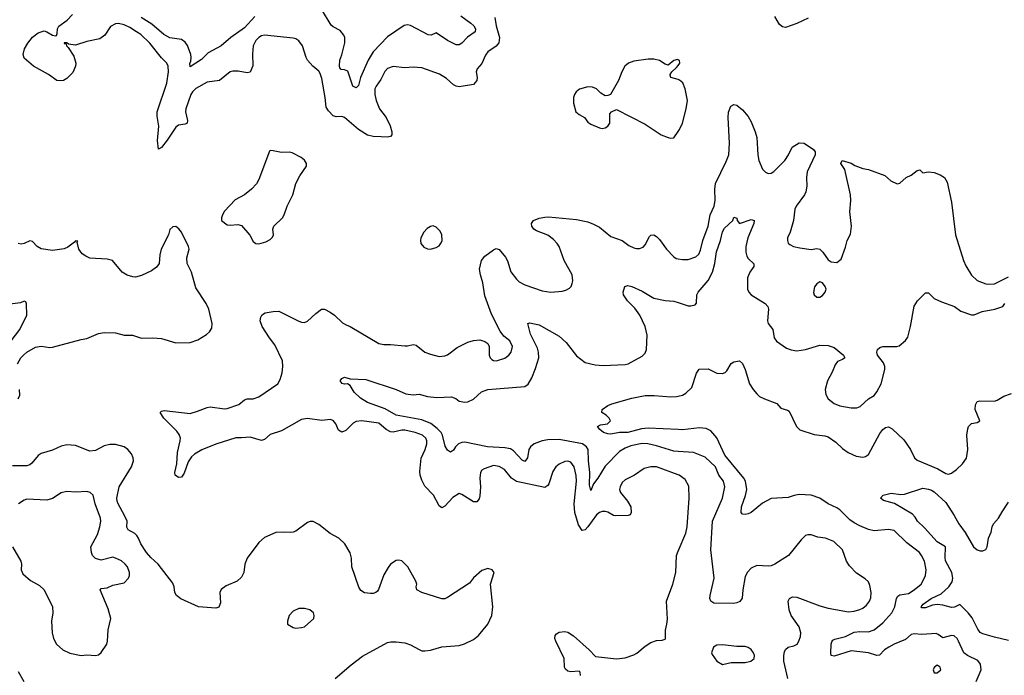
# Model space of a CAD drawing. Header units: inches. Extents: x 1384664 to 1536621, y 460766 to 646467.
# Tile 325 of 488: x 1515400 to 1522280, y 521492 to 526074. Entities that reach past the tile are written whole.
import ezdxf

# ---------------------------------------------------------------- set-up
doc = ezdxf.new("R2010")
doc.units = ezdxf.units.IN
doc.header["$MEASUREMENT"] = 0
doc.layers.add('B5512', color=7, linetype='Continuous')
doc.layers.add('B5522', color=7, linetype='Continuous')

msp = doc.modelspace()

# ---------------------------------------------------------------- linework, layer by layer
at = {"layer": 'B5512', "color": 5}
for points, elevation in [([(1518719.5, 526090), (1518729.1, 526030.9), (1518752.4, 525950), (1518747.6, 525912.4), (1518730.1, 525889.9), (1518670.9, 525849.1), (1518655.2, 525824.8), (1518630, 525767), (1518595.8, 525730), (1518589, 525710), (1518595.3, 525670), (1518592.9, 525650), (1518570, 525620.7), (1518470, 525603.6), (1518450, 525609.6), (1518430, 525618), (1518382, 525662), (1518332.7, 525692.7), (1518210, 525738.5), (1518150, 525742), (1518090, 525736.4), (1518010, 525747.2), (1517970, 525732.2), (1517950, 525711.3), (1517923.1, 525656.9), (1517890, 525609.6), (1517882.3, 525590), (1517882.3, 525550), (1517891.5, 525510), (1517914.1, 525450), (1517960.5, 525390), (1517987.9, 525332.1), (1518000.2, 525290), (1518000.3, 525270), (1517990, 525258.7), (1517966.3, 525253.7), (1517925.3, 525254.7), (1517870, 525257.9), (1517830, 525266.6), (1517766.1, 525306.1), (1517670, 525391.1), (1517650, 525396.3), (1517610, 525395.4), (1517590, 525402.6), (1517556.4, 525436.4), (1517542.1, 525462.1), (1517534.8, 525530), (1517510, 525662.7), (1517498.8, 525698.8), (1517490, 525713.3), (1517447.9, 525747.9), (1517411.6, 525790), (1517400.5, 525810), (1517375.8, 525890), (1517350, 525927), (1517330, 525939.6), (1517310, 525944.7), (1517110, 525964.7), (1517090, 525960.5), (1517070, 525949.6), (1517050, 525927.6), (1517031.3, 525890), (1517025.7, 525834.3), (1517029.3, 525750.7), (1517010, 525708), (1516990, 525701.7), (1516925.7, 525714.3), (1516890, 525715.1), (1516870.3, 525709.7), (1516796.3, 525650), (1516710, 525638.3), (1516630, 525592.9), (1516606.5, 525570), (1516595.4, 525550), (1516560.7, 525450), (1516559.2, 525430), (1516571.3, 525370), (1516570.3, 525350), (1516556.3, 525343.7), (1516510, 525337.3), (1516490, 525322.5), (1516430, 525230.8), (1516390, 525181.6), (1516370, 525168.7), (1516362.3, 525230), (1516371.5, 525330), (1516360.8, 525400.8), (1516360.7, 525430), (1516428.2, 525630), (1516439.5, 525710), (1516436.8, 525750), (1516428, 525770), (1516390, 525808), (1516310, 525909.7), (1516245.1, 525970), (1516216.8, 525990), (1516170, 526018.6), (1516130, 526036.8), (1516090, 526046.4), (1516070, 526046), (1516033.7, 526026.3), (1515995.4, 525964.6), (1515960.5, 525939.5), (1515870, 525921), (1515790, 525895), (1515741.9, 525901.9), (1515730, 525911.9), (1515710, 525912.8), (1515710, 525908.3), (1515724.7, 525904.7), (1515726, 525890), (1515738.4, 525878.4), (1515778.1, 525818.1), (1515791.7, 525770), (1515789.5, 525750), (1515770, 525704.1), (1515730, 525663.5), (1515706, 525650), (1515686.8, 525646.8), (1515659, 525650), (1515602, 525690), (1515495.3, 525750), (1515430, 525804), (1515424, 525830), (1515433.6, 525870), (1515456.7, 525910), (1515490, 525950.8), (1515530, 525981.4), (1515570, 525996.5), (1515590, 525989.6), (1515630, 525964.7), (1515650, 525960.9), (1515656.3, 525963.7), (1515661.9, 525978.1), (1515664.1, 526010), (1515672.2, 526027.8), (1515730.8, 526070), (1515768.1, 526110)], 680), ([(1518481.9, 526101.9), (1518553.2, 526050), (1518573.8, 526030), (1518585, 526010), (1518582.3, 525990), (1518528.5, 525951.5), (1518490, 525909.7), (1518470, 525897.7), (1518450, 525898.7), (1518388.4, 525928.4), (1518310, 525982.9), (1518274.8, 525965.2), (1518252.8, 525967.2), (1518130, 526033.3), (1518110, 526038.3), (1518086.3, 526033.7), (1517970, 525954.7), (1517870, 525848.2), (1517833.7, 525790), (1517782.2, 525670), (1517766.8, 525613.2), (1517750, 525598.3), (1517726.7, 525610), (1517693.4, 525713.4), (1517670, 525723.5), (1517646.9, 525726.9), (1517637.2, 525737.2), (1517633.3, 525750), (1517636.3, 525790), (1517650.8, 525829.2), (1517671.2, 525911.2), (1517671.5, 525950), (1517665.4, 525965.4), (1517638.9, 525998.9), (1517590, 526022.9), (1517576.2, 526036.2), (1517508.1, 526148.1)], 660), ([(1517043.3, 526096.7), (1516970, 526017.8), (1516874.3, 525950), (1516806.9, 525890), (1516717.4, 525842.6), (1516670, 525794.6), (1516590, 525745.1), (1516587.8, 525767.8), (1516595.5, 525784.5), (1516598.7, 525810), (1516596.1, 525830), (1516572.6, 525892.6), (1516557, 525917), (1516530, 525934.9), (1516450, 525946.6), (1516407.9, 525970), (1516322.3, 526042.3), (1516249.1, 526090)], 660), ([(1520000, 525793.4), (1519995.5, 525795.5), (1519970, 525789.2), (1519930, 525757.2), (1519910, 525762.7), (1519870, 525789.6), (1519830, 525797.2), (1519790, 525797.2), (1519690, 525785.1), (1519654.8, 525770), (1519628, 525750), (1519606, 525710), (1519584.9, 525650), (1519528.1, 525551.9), (1519510, 525543.7), (1519490, 525542.7), (1519460.1, 525560.1), (1519429, 525590), (1519402.4, 525602.4), (1519370, 525605.6), (1519312.1, 525587.9), (1519287.7, 525570), (1519276.3, 525550), (1519270.6, 525530), (1519270.5, 525490), (1519286, 525430), (1519310, 525410.5), (1519347.3, 525390), (1519370, 525358.8), (1519390, 525343.8), (1519450, 525318), (1519470, 525313.4), (1519490, 525319.1), (1519509, 525330), (1519522.7, 525350), (1519524.1, 525415.9), (1519535.3, 525430), (1519570, 525446), (1519770, 525343), (1519882.8, 525270), (1519932, 525250), (1519950, 525245.5), (1519970, 525247.3), (1520000, 525291.9)], 720), ([(1520000, 525655.2), (1519949, 525670), (1519945.2, 525685.2), (1519944, 525690), (1519957.2, 525710), (1519990, 525739.1), (1520000, 525753)], 720), ([(1520000, 522892.6), (1519850, 522948.2), (1519810, 522949.8), (1519763, 522937), (1519694.9, 522890), (1519630, 522858.9), (1519610, 522839.5), (1519594.6, 522810), (1519592, 522790), (1519598.7, 522770), (1519646.3, 522710), (1519670.3, 522670), (1519673, 522630), (1519665.2, 522614.8), (1519652, 522608), (1519566.1, 522606.1), (1519550, 522608.1), (1519510, 522631.5), (1519490, 522637.3), (1519470, 522636.5), (1519450, 522628.9), (1519430, 522613.6), (1519370, 522530.8), (1519350, 522509.8), (1519330, 522505.1), (1519304.5, 522544.5), (1519278.7, 522630), (1519275.1, 522690), (1519290.4, 522850), (1519289.2, 522889.2), (1519275, 522950), (1519250, 522982.6), (1519230, 522988.4), (1519210, 522985.7), (1519170, 522968.3), (1519146.7, 522950), (1519124.5, 522915.5), (1519096.5, 522830), (1519090, 522818.9), (1519070, 522805.3), (1518870, 522846.9), (1518835.3, 522870), (1518787.8, 522930), (1518750, 522950.8), (1518710, 522958.8), (1518644.3, 522935.7), (1518630, 522924.7), (1518620.7, 522910), (1518614.8, 522870), (1518618.9, 522810), (1518614.6, 522745.4), (1518610, 522726.6), (1518594.3, 522705.7), (1518570, 522705.3), (1518490, 522755.9), (1518470, 522762.4), (1518426.3, 522733.7), (1518370, 522674.7), (1518350, 522663.6), (1518330, 522677), (1518291.8, 522751.8), (1518230, 522815.1), (1518210, 522855.6), (1518199.1, 522890), (1518196, 522916), (1518204.7, 523010), (1518232.7, 523070), (1518244.1, 523110), (1518244.2, 523130), (1518236.8, 523150), (1518214.7, 523170), (1518162.9, 523190), (1518090, 523205.5), (1518070, 523205.6), (1518010, 523191.4), (1517990, 523193.7), (1517959.7, 523210), (1517910, 523254.2), (1517789.3, 523270.7), (1517750, 523266.3), (1517730, 523253.3), (1517678, 523202), (1517650, 523191.3), (1517626.4, 523206.4), (1517608.4, 523250), (1517590, 523272.8), (1517570, 523279.7), (1517510, 523272.8), (1517410, 523287.2), (1517370, 523279.8), (1517230, 523200.4), (1517150, 523174.2), (1517110, 523140.5), (1517090, 523132.1), (1517010, 523155.8), (1516950, 523150.8), (1516910, 523152.7), (1516770, 523107.9), (1516672.9, 523067.1), (1516622.2, 523037.8), (1516600.6, 523019.4), (1516575.9, 522984.1), (1516550, 522906), (1516530, 522876), (1516510, 522874.5), (1516486.6, 522890), (1516483, 522910), (1516498, 522970), (1516503.2, 523050), (1516521.6, 523130), (1516522.4, 523150), (1516514.3, 523174.3), (1516498.2, 523198.2), (1516406, 523290), (1516381.2, 523330), (1516390, 523338.8), (1516410, 523342), (1516590, 523322.9), (1516642.7, 523337.3), (1516710, 523364.7), (1516730, 523367.9), (1516830, 523354.7), (1516850, 523356.9), (1516930, 523383.8), (1516970, 523417.8), (1516990, 523425.5), (1517030, 523424.5), (1517070, 523439.2), (1517202.6, 523530), (1517220.7, 523559.3), (1517234.2, 523605.8), (1517239.2, 523650), (1517235.7, 523690), (1517182.8, 523802.8), (1517146.4, 523850), (1517094.8, 523930), (1517081.1, 523970), (1517084.6, 523995.4), (1517091.3, 524008.7), (1517102.3, 524017.7), (1517115.3, 524024.7), (1517170, 524035.3), (1517210, 524036.4), (1517350, 523967.2), (1517370, 523959.5), (1517390, 523958.7), (1517410, 523966.7), (1517470, 524021.6), (1517509.6, 524050.4), (1517530, 524050.6), (1517570, 524030.6), (1517598.8, 524010), (1517655.8, 523955.8), (1517680.7, 523940.7), (1517710, 523930.3), (1517910, 523811.6), (1517944.1, 523804.1), (1517990, 523804.9), (1518090, 523794.4), (1518110, 523794.4), (1518150, 523803.8), (1518170, 523800.5), (1518231.3, 523751.3), (1518270, 523735.6), (1518330, 523721.1), (1518370, 523723.7), (1518390, 523732), (1518456.3, 523783.7), (1518530, 523820.3), (1518570, 523833.1), (1518615.6, 523835.6), (1518650, 523825.5), (1518670.7, 523810), (1518680.5, 523790), (1518680.5, 523730), (1518687.7, 523710), (1518699.5, 523699.5), (1518710, 523693), (1518730.5, 523690.5), (1518790, 523708.9), (1518817.6, 523730), (1518833.3, 523750), (1518842.4, 523790), (1518825.1, 523830), (1518782.7, 523862.7), (1518757.6, 523897.6), (1518697.1, 524017.1), (1518650, 524143.5), (1518635.3, 524235.3), (1518618.7, 524290), (1518612.5, 524330), (1518627.4, 524390), (1518650, 524422.3), (1518710, 524466.7), (1518730, 524474.4), (1518750, 524467.7), (1518794.4, 524414.4), (1518807.8, 524387.8), (1518832.7, 524312.7), (1518870, 524259.6), (1518890, 524242.8), (1518930, 524222), (1519050, 524179.5), (1519110, 524170.4), (1519190, 524176.4), (1519216.3, 524183.7), (1519241.3, 524198.7), (1519252.3, 524210), (1519260.7, 524230), (1519264.2, 524250), (1519259.7, 524290), (1519203.5, 524390), (1519169, 524489), (1519156, 524510), (1519130, 524538), (1519090, 524568.7), (1519010, 524598.7), (1518992.3, 524610), (1518978, 524630), (1518975.1, 524650), (1518989.4, 524670), (1519030, 524686.7), (1519070, 524694.9), (1519095.1, 524695.1), (1519290, 524677.3), (1519370, 524661.3), (1519410, 524646), (1519450, 524623.2), (1519530, 524558.9), (1519610, 524530.3), (1519655.1, 524495.1), (1519690, 524478.9), (1519710, 524474.9), (1519730, 524475.3), (1519755.6, 524484.4), (1519770, 524500.7), (1519801.4, 524558.6), (1519810, 524568.4), (1519830, 524570.4), (1519850, 524558.7), (1519870, 524538.7), (1519918.9, 524470), (1519970, 524415.8), (1519986.1, 524406.1), (1520000, 524403.5)], 680), ([(1515385.4, 523670), (1515408.2, 523710), (1515427.9, 523732.1), (1515450, 523750.8), (1515510, 523786.3), (1515550, 523791.8), (1515610, 523783.2), (1515630, 523785.5), (1515830, 523839), (1515870, 523844.9), (1515950, 523880.3), (1515990, 523888.8), (1516070, 523885.3), (1516130, 523868.8), (1516188.8, 523868.8), (1516250, 523848.4), (1516330, 523850.3), (1516390, 523846.3), (1516490, 523816.2), (1516590, 523817.8), (1516644.1, 523835.9), (1516705.2, 523874.8), (1516726.3, 523893.7), (1516742.3, 523917.7), (1516745.4, 523950), (1516722.4, 524050), (1516702, 524090), (1516630, 524199.5), (1516599.2, 524310), (1516569.6, 524370), (1516567.6, 524410), (1516583.7, 524470), (1516579.3, 524490), (1516530, 524588.7), (1516512.1, 524612.1), (1516490, 524629), (1516470, 524625.2), (1516450, 524608), (1516440.7, 524570), (1516388, 524470), (1516378, 524430), (1516373.4, 524370), (1516356.7, 524343.3), (1516320.7, 524319.3), (1516250, 524287.3), (1516210, 524275.1), (1516190, 524277), (1516150, 524289.5), (1516116, 524310), (1516049, 524390), (1516010, 524400.5), (1515890, 524407.8), (1515861, 524421), (1515837.4, 524437.4), (1515814, 524470), (1515802, 524518), (1515806, 524526), (1515790, 524528.7), (1515782, 524518), (1515735.3, 524484.7), (1515710, 524473.5), (1515630, 524461.2), (1515550, 524472.7), (1515522, 524490), (1515490, 524524.5), (1515470, 524529.6), (1515430, 524509.6), (1515410, 524504.5), (1515390, 524509.6)], 720), ([(1520000, 523056.5), (1519970, 523058.5), (1519850, 523096.1), (1519789, 523110), (1519750, 523111.9), (1519670, 523095.2), (1519630, 523079.8), (1519590, 523057.3), (1519490, 522953.8), (1519438.6, 522870), (1519408.2, 522830), (1519390, 522782.7), (1519381.4, 522821.4), (1519382.8, 522910), (1519373.4, 522990), (1519370.9, 523070), (1519361.3, 523090), (1519333.3, 523110), (1519170, 523141.1), (1519090, 523137.9), (1519049.8, 523129.8), (1518994.7, 523110), (1518968.7, 523090), (1518957, 523070), (1518948.4, 523011.6), (1518930, 522986.9), (1518910, 522995.8), (1518850, 523060.9), (1518830, 523074.5), (1518790, 523082.2), (1518669.5, 523089.5), (1518510, 523121.3), (1518490, 523119.9), (1518466.3, 523110), (1518444.6, 523090), (1518430, 523066.6), (1518410, 523052.3), (1518390, 523066), (1518372.9, 523092.9), (1518354.6, 523170), (1518343.9, 523190), (1518317.6, 523217.6), (1518272.4, 523252.4), (1518210, 523276.9), (1518030, 523309.3), (1517954.1, 523354.1), (1517830, 523398.3), (1517781.6, 523430), (1517737.2, 523470), (1517710, 523518), (1517690, 523529.6), (1517670, 523527.3), (1517652, 523532), (1517639.5, 523550), (1517650, 523566.8), (1517670, 523574.6), (1517710, 523564), (1517818.8, 523558.8), (1518030, 523490.2), (1518098.5, 523458.5), (1518148.7, 523451.3), (1518190, 523456), (1518250, 523440.8), (1518314.3, 523434.3), (1518418, 523438), (1518446.5, 523426.5), (1518470, 523409.2), (1518510, 523400.2), (1518530, 523403.8), (1518570, 523422.8), (1518626.6, 523473.4), (1518670, 523490.2), (1518928.8, 523511.2), (1518952.8, 523527.2), (1518978.7, 523570), (1519004.4, 523635.6), (1519026.2, 523710), (1519024, 523750), (1519017.3, 523777.3), (1518970, 523876), (1518949.4, 523950), (1518965.1, 523954.9), (1519030, 523940.3), (1519170, 523862.4), (1519218, 523818), (1519290, 523723.8), (1519350, 523678.7), (1519421.5, 523661.5), (1519476.3, 523656.3), (1519630, 523664), (1519650.8, 523669.2), (1519750, 523723), (1519770, 523742.8), (1519779.6, 523770), (1519784, 523870), (1519770.9, 523930), (1519734, 524010), (1519697.5, 524057.5), (1519645.6, 524110), (1519618, 524150), (1519616, 524170), (1519629, 524210), (1519650, 524216.3), (1519676, 524210), (1519750, 524177.4), (1519830, 524127.7), (1519910, 524111.7), (1519970, 524107.2), (1520000, 524097.5)], 660), ([(1515341.1, 523830), (1515401.6, 523910), (1515448.7, 524010), (1515447.3, 524087.3), (1515442, 524102), (1515430, 524106), (1515404.7, 524095.3), (1515330, 524087)], 740), ([(1515390, 523423.7), (1515400.3, 523450), (1515398.4, 523490)], 720), ([(1520000, 523209.2), (1519790, 523218.8), (1519745.6, 523214.4), (1519650, 523189.9), (1519590, 523189.1), (1519530, 523177.8), (1519510, 523179.3), (1519479.3, 523190), (1519452.7, 523210), (1519437.2, 523230), (1519458.3, 523241.7), (1519508, 523250), (1519528, 523270), (1519518, 523290), (1519498, 523310), (1519468, 523330), (1519468.7, 523350), (1519510, 523378.8), (1519538, 523390), (1519678, 523430), (1519770, 523446.7), (1519832.3, 523447.7), (1519950, 523438.6), (1519990, 523440.8), (1520000, 523443.2)], 640), ([(1517605.2, 521470), (1517714.9, 521565.1), (1517794.5, 521625.5), (1517970, 521720.5), (1517994, 521726), (1518030, 521726.4), (1518090, 521718.4), (1518130, 521705.7), (1518190, 521671.8), (1518210, 521664.2), (1518230, 521663.7), (1518270, 521668.7), (1518350, 521692.2), (1518470, 521700.4), (1518507.9, 521712.1), (1518570, 521742), (1518605.2, 521770), (1518670, 521850.8), (1518698.4, 521910), (1518706, 521970), (1518689.4, 522130), (1518714, 522210), (1518702, 522230), (1518670, 522239.3), (1518630, 522225.2), (1518570, 522173.2), (1518543.1, 522136.9), (1518390, 522036.4), (1518370, 522027.6), (1518350, 522026.4), (1518210.8, 522070.8), (1518174.5, 522090), (1518169.6, 522110), (1518173.6, 522130), (1518167.3, 522150), (1518111.8, 522250), (1518070, 522292.3), (1518050, 522297), (1518030, 522294), (1517990.7, 522270), (1517973.3, 522246.7), (1517944.8, 522195.2), (1517907.5, 522092.5), (1517899.3, 522080.7), (1517888.7, 522071.3), (1517870, 522064.5), (1517850, 522062.9), (1517810, 522069.6), (1517784.4, 522084.4), (1517770, 522109.2), (1517719.7, 522250), (1517718.5, 522310), (1517710, 522349.2), (1517672.1, 522412.1), (1517629.3, 522450), (1517570, 522483.6), (1517490, 522546), (1517450, 522566), (1517430, 522567.6), (1517410, 522559.6), (1517330, 522500.5), (1517310, 522493.3), (1517290, 522489.6), (1517250, 522493.6), (1517190, 522489.6), (1517110, 522456.2), (1517070, 522419.5), (1516988.7, 522310), (1516973.7, 522270), (1516966, 522210), (1516950, 522177.2), (1516918.8, 522150), (1516841.8, 522118.2), (1516807.3, 522092.7), (1516798.3, 522070), (1516801.8, 521998.2), (1516792, 521968), (1516770, 521961.6), (1516650, 521970.8), (1516525.8, 522025.8), (1516495.6, 522050), (1516484.5, 522070), (1516479.3, 522110), (1516470, 522135.8), (1516366.4, 522270), (1516315.1, 522315.1), (1516285.3, 522350), (1516246.6, 522410), (1516230.5, 522450.5), (1516217.2, 522470), (1516203.3, 522483.3), (1516158.7, 522510), (1516147.4, 522527.4), (1516149.7, 522570.3), (1516132.8, 522610), (1516088.4, 522690), (1516080.5, 522710), (1516079.2, 522730), (1516094.5, 522810), (1516180.7, 522950), (1516194.8, 522990), (1516193.2, 523013.2), (1516181, 523041), (1516155.8, 523070), (1516130, 523088.5), (1516070, 523104.2), (1516030, 523106.3), (1515990, 523096.5), (1515930, 523062.8), (1515890, 523058), (1515790, 523098), (1515730, 523102.2), (1515690, 523092.8), (1515630, 523066.6), (1515550, 523043.1), (1515530, 523028), (1515485, 522975), (1515470, 522963.5), (1515450, 522956.4), (1515350, 522956.8)], 720), ([(1515350, 522390.6), (1515407.7, 522290), (1515412.7, 522270), (1515410.4, 522230), (1515421.4, 522201.4), (1515474.2, 522154.2), (1515538.8, 522118.8), (1515570.4, 522090.4), (1515628.2, 521970), (1515632.2, 521930), (1515621.3, 521870), (1515626.4, 521790), (1515637.1, 521750), (1515658, 521710), (1515700.7, 521670), (1515750, 521646.4), (1515830, 521630.7), (1515870, 521634.8), (1515930, 521631), (1515950, 521636), (1515969.3, 521650.7), (1516009, 521710), (1516014, 521730), (1516017.2, 521810), (1516036, 521890), (1516018, 521958), (1515962, 522090), (1515970, 522098), (1516010, 522102.8), (1516050, 522122.8), (1516130, 522138.8), (1516159.3, 522170), (1516166.6, 522190), (1516167.3, 522210), (1516152.8, 522250), (1516137.6, 522270), (1516110, 522291.8), (1516070, 522312), (1516050, 522318), (1515970, 522298), (1515930, 522309.3), (1515909.3, 522330), (1515900.9, 522350), (1515898, 522390), (1515942.6, 522477.4), (1515959.7, 522530), (1515966, 522570), (1515963.5, 522590), (1515926.9, 522690), (1515913.6, 522750), (1515893.2, 522770), (1515870, 522775.8), (1515792.7, 522772.7), (1515730, 522776.9), (1515690, 522766.3), (1515630, 522728), (1515590, 522715.1), (1515450, 522723.5), (1515430, 522716.3), (1515390.5, 522690)], 740), ([(1519317.6, 521490), (1519315, 521515), (1519310, 521520.5), (1519250, 521517.3), (1519230, 521522.4), (1519214.1, 521534.1), (1519207.3, 521550), (1519204.9, 521610), (1519145.1, 521730), (1519139.7, 521750), (1519142.4, 521770), (1519150, 521782), (1519170, 521794), (1519210, 521797.6), (1519230, 521793.7), (1519270, 521768.8), (1519379.6, 521670), (1519423.4, 521623.4), (1519570, 521607), (1519630, 521613.5), (1519690, 521636.3), (1519712.1, 521647.9), (1519770, 521696.5), (1519810, 521720.7), (1519850, 521735.3), (1519890, 521738), (1519910, 521745.5), (1519913.3, 521750), (1519911.2, 521808.8), (1519922.4, 521850), (1519925.1, 521885.1), (1519918.7, 522010), (1519963.6, 522130), (1519985.1, 522210), (1519988, 522330), (1520000, 522358.7)], 680), ([(1515390, 521518.7), (1515428.4, 521448.4)], 720)]:
    msp.add_lwpolyline(points, dxfattribs=dict(at, elevation=elevation))
for points, elevation in [([(1517150, 525159), (1517144.9, 525155.1), (1517070, 524957.2), (1517053.6, 524926.4), (1517020.5, 524890), (1516970, 524849.5), (1516905.5, 524814.5), (1516830, 524736), (1516817.3, 524710), (1516810.7, 524690), (1516811, 524670), (1516850, 524640.7), (1516870, 524637.3), (1516923.5, 524643.5), (1516950, 524636), (1517007.6, 524567.6), (1517030, 524524.9), (1517050, 524508.9), (1517070, 524507.4), (1517119.4, 524520.6), (1517150, 524537.1), (1517166.6, 524553.4), (1517172.8, 524570), (1517169.6, 524610), (1517176.2, 524630), (1517235.6, 524690), (1517247.8, 524710), (1517269.7, 524770.3), (1517308.3, 524850), (1517329.7, 524930), (1517358, 524982), (1517404.2, 525050), (1517403.6, 525070), (1517390, 525091.8), (1517366.6, 525110), (1517303.3, 525143.3), (1517288.1, 525148.1), (1517230, 525145.7), (1517170, 525158.4)], 720), ([(1518290, 524632.3), (1518270, 524629.4), (1518246.1, 524613.9), (1518223.8, 524590), (1518203.8, 524550), (1518199.3, 524530), (1518203, 524510), (1518223.9, 524483.9), (1518250, 524473), (1518270, 524470.5), (1518310, 524483), (1518330, 524493.4), (1518345.3, 524514.7), (1518351.2, 524530), (1518349.6, 524570), (1518336.9, 524596.9), (1518310, 524623.7)], 720), ([(1517390, 521959.3), (1517350, 521959), (1517310, 521941.2), (1517282.8, 521910), (1517271.1, 521871.1), (1517271.3, 521850), (1517310, 521826.8), (1517330, 521822.8), (1517370, 521825.5), (1517390, 521831), (1517454, 521890), (1517457.2, 521910), (1517453.2, 521930), (1517428, 521950)], 740)]:
    msp.add_lwpolyline(points, close=True, dxfattribs=dict(at, elevation=elevation))
at = {"layer": 'B5522', "color": 5}
for points, elevation in [([(1520910, 526084.1), (1520830, 526046.4), (1520750, 526020.4), (1520730, 526024.7), (1520710, 526039.5), (1520676.6, 526096.6)], 680), ([(1520000, 525753), (1520012.3, 525770), (1520009, 525789), (1520000, 525793.4)], 720), ([(1520000, 525291.9), (1520010, 525306.8), (1520030, 525351), (1520056.9, 525450), (1520066.4, 525510), (1520050.6, 525590.6), (1520033.4, 525633.4), (1520010, 525652.2), (1520000, 525655.2)], 720), ([(1520000, 524403.5), (1520030, 524397.8), (1520070, 524399.1), (1520123.7, 524416.3), (1520144.8, 524435.2), (1520157.9, 524462.1), (1520173, 524530), (1520210.8, 524630), (1520224.6, 524710), (1520251.5, 524770), (1520259.6, 524810), (1520256.1, 524890), (1520261.6, 524930), (1520337, 525083), (1520354.6, 525130), (1520359.6, 525210), (1520349.8, 525390.2), (1520352.9, 525427.1), (1520369.7, 525470.3), (1520390, 525482), (1520410, 525477.1), (1520450, 525444.9), (1520490, 525397), (1520510, 525360.5), (1520539.7, 525290), (1520550.2, 525250), (1520556.5, 525130), (1520564.5, 525090), (1520589, 525030), (1520610, 525008.5), (1520630, 524999.5), (1520650, 525000.4), (1520670, 525013), (1520746.6, 525090), (1520772.7, 525130), (1520798, 525182), (1520846.3, 525213.7), (1520882, 525210), (1520946.8, 525166.8), (1520958, 525150), (1520958.8, 525130), (1520902.8, 525010), (1520897.8, 524970), (1520899.6, 524910), (1520893.7, 524870), (1520883.7, 524850), (1520824.2, 524770), (1520815.3, 524750), (1520806.4, 524670), (1520782.4, 524590), (1520765.5, 524550), (1520763.8, 524530), (1520770, 524511.3), (1520782, 524502), (1520806, 524490), (1520850, 524478.7), (1520930, 524467.4), (1520970, 524474.4), (1520990, 524470.6), (1521010.7, 524450), (1521050, 524394.8), (1521070, 524381.6), (1521110, 524378), (1521139.3, 524400.7), (1521170, 524484.7), (1521181.3, 524530), (1521203.8, 524576.2), (1521211.7, 524630), (1521199.4, 524730), (1521206.8, 524810), (1521205.3, 524850), (1521166, 525026), (1521138, 525070), (1521146, 525090), (1521210, 525071), (1521235.3, 525055.3), (1521290, 525034), (1521330, 525027.3), (1521445.4, 524985.4), (1521487.5, 524947.5), (1521530, 524926), (1521550, 524931.3), (1521594, 524970), (1521630, 524987.7), (1521670, 525018.8), (1521690, 525024.7), (1521710, 525004.7), (1521750, 525010.8), (1521790, 525006), (1521830.7, 524990.7), (1521862, 524970), (1521879.5, 524939.5), (1521910, 524798), (1521937.6, 524570), (1521994.4, 524390), (1522010, 524353.4), (1522050, 524287.6), (1522090, 524252), (1522150, 524228.4), (1522170, 524224.7), (1522210, 524228.4), (1522310, 524275.8)], 680), ([(1520000, 524097.5), (1520070, 524074.9), (1520090, 524073.4), (1520118.9, 524081.1), (1520130, 524092), (1520132.2, 524150), (1520141.1, 524170), (1520210, 524251.4), (1520241.1, 524310), (1520258.1, 524370), (1520268.7, 524451.3), (1520296.3, 524530), (1520310, 524592.2), (1520323.5, 524616.5), (1520383.5, 524670), (1520390, 524692.9), (1520410, 524686), (1520414, 524670), (1520430, 524650.3), (1520510, 524676.9), (1520531.4, 524671.4), (1520528.8, 524650), (1520487.2, 524550), (1520472.8, 524490), (1520472.9, 524450), (1520480.5, 524420.5), (1520490, 524404.4), (1520528.6, 524368.6), (1520528.8, 524350), (1520502.3, 524310), (1520484.6, 524270), (1520486, 524190), (1520494, 524170), (1520510.2, 524150.2), (1520608, 524090), (1520628.4, 524070), (1520631.6, 524050), (1520626, 523970), (1520630, 523951.3), (1520661.7, 523910), (1520671.6, 523851.6), (1520686.8, 523826.8), (1520758.3, 523778.3), (1520790, 523767.2), (1520830, 523760.9), (1520890, 523770.2), (1520990, 523798.7), (1521050, 523797.4), (1521090, 523782.4), (1521154.9, 523730), (1521164.9, 523710), (1521150, 523698.4), (1521114.3, 523685.7), (1521097.5, 523662.5), (1521076.9, 523610), (1521045, 523550), (1521028.2, 523490), (1521033.5, 523453.5), (1521050, 523424.9), (1521090, 523391.8), (1521130, 523376), (1521210, 523361.5), (1521250, 523360.9), (1521271.5, 523370), (1521330, 523423.7), (1521370, 523448.4), (1521390, 523472.2), (1521419.8, 523530), (1521446, 523630), (1521445.6, 523650), (1521436.6, 523676.6), (1521393.2, 523730), (1521389.2, 523750), (1521394, 523770), (1521410, 523782.8), (1521430, 523790.5), (1521529.3, 523790.7), (1521544.7, 523795.3), (1521590, 523831), (1521604.8, 523855.2), (1521624.7, 523930), (1521650, 524071), (1521673.6, 524110), (1521730, 524164.2), (1521750, 524164.9), (1521790, 524125.3), (1521841.8, 524101.8), (1521931, 524070), (1521976.3, 524036.3), (1522050.7, 524010.7), (1522070, 524010.7), (1522125.3, 524034.7), (1522213.2, 524050), (1522269.2, 524070), (1522282.7, 524090)], 660), ([(1520000, 523443.2), (1520030, 523450.3), (1520055.4, 523464.6), (1520095.3, 523504.7), (1520130, 523604.7), (1520147.2, 523632.8), (1520210, 523634.4), (1520270, 523604.2), (1520310, 523600.3), (1520330, 523608.2), (1520340.7, 523619.3), (1520370, 523670.3), (1520390, 523683.1), (1520430, 523690.4), (1520450, 523670.7), (1520468.5, 523630), (1520499.5, 523530), (1520524.2, 523490), (1520550, 523459.3), (1520570, 523441.6), (1520603.4, 523423.4), (1520690, 523390.6), (1520718, 523358), (1520765.7, 523345.7), (1520777.5, 523337.5), (1520828.2, 523230), (1520850, 523208.4), (1520950, 523175.6), (1521026.6, 523166.6), (1521050, 523158.7), (1521102.3, 523122.3), (1521150, 523076.5), (1521188, 523050), (1521243.7, 523023.7), (1521290, 523016.5), (1521310, 523020.3), (1521330, 523034.3), (1521410, 523183.1), (1521430, 523210.3), (1521450, 523224.2), (1521470, 523228.4), (1521495.3, 523215.3), (1521577.3, 523137.3), (1521624.4, 523070), (1521652.8, 523012.8), (1521670, 522994.9), (1521815.9, 522935.9), (1521870, 522902), (1521890, 522899), (1521910, 522904.6), (1521945.6, 522930), (1521987.3, 522970), (1522014.7, 523010), (1522025.4, 523070), (1522018.7, 523170), (1522024.2, 523215.8), (1522030, 523231.3), (1522050, 523251), (1522090, 523258), (1522108, 523270), (1522077, 523350), (1522077.5, 523382.5), (1522090, 523406), (1522109.6, 523410.4), (1522212.1, 523407.9), (1522230, 523414), (1522277.2, 523442.8), (1522330, 523462.4)], 640), ([(1522082.8, 521450), (1522117.8, 521530), (1522113.3, 521570), (1522095.4, 521595.4), (1522022.6, 521630), (1521997.4, 521650), (1521960.6, 521730), (1521949.3, 521749.3), (1521930, 521767.8), (1521910, 521769.8), (1521850, 521753.3), (1521818.2, 521778.2), (1521804, 521784), (1521702.4, 521777.6), (1521650, 521782.2), (1521630, 521776.8), (1521590, 521742.4), (1521510.8, 521710.8), (1521473.2, 521690), (1521442.9, 521670), (1521406.6, 521633.4), (1521390, 521631.5), (1521330, 521648.6), (1521210, 521662.2), (1521090, 521625.4), (1521070, 521629.6), (1521066.7, 521646.7), (1521071, 521710), (1521073.6, 521726.4), (1521082.2, 521737.8), (1521095.2, 521744.8), (1521170, 521762.7), (1521230, 521793.3), (1521270, 521798.8), (1521330, 521796.2), (1521370.4, 521810.4), (1521430, 521858.3), (1521492.6, 521930), (1521514.6, 521970), (1521526.8, 522030), (1521535.7, 522044.3), (1521550, 522054.7), (1521610, 522063.5), (1521650, 522089.3), (1521697.8, 522130), (1521711.5, 522150), (1521728.7, 522190), (1521733.5, 522230), (1521721.4, 522290), (1521702, 522330), (1521687.1, 522350), (1521599, 522419), (1521510, 522505.1), (1521470.9, 522510.9), (1521370, 522502), (1521330, 522511.2), (1521270, 522536.5), (1521230, 522557.5), (1521199.9, 522579.9), (1521130, 522648.5), (1521110, 522662.5), (1521049.5, 522689.5), (1520990, 522730.5), (1520930, 522750.6), (1520845.3, 522754.7), (1520810.9, 522749.1), (1520770, 522735.6), (1520650, 522727.4), (1520590, 522696.4), (1520510, 522631.1), (1520490, 522619.7), (1520470, 522615.6), (1520450, 522618), (1520441.6, 522630), (1520442.6, 522670), (1520472.1, 522747.9), (1520479.9, 522790), (1520471.3, 522850), (1520460.2, 522870), (1520326.7, 523030), (1520270.8, 523150.8), (1520230, 523201.1), (1520197.1, 523217.1), (1520150, 523222.4), (1520030, 523207.8), (1520000, 523209.2)], 640), ([(1520767.7, 521470), (1520740.2, 521590), (1520738.9, 521630), (1520743.1, 521656.9), (1520750, 521673.4), (1520770, 521688.4), (1520810, 521698.4), (1520832, 521710), (1520844.5, 521730), (1520856.1, 521763.9), (1520858, 521790), (1520845.4, 521830), (1520790.8, 521910), (1520775.9, 521950), (1520768.6, 522010), (1520777.6, 522030), (1520799.5, 522040.5), (1520830, 522038.2), (1520990, 521978.8), (1521050, 521961.2), (1521190, 521936.5), (1521230, 521940.3), (1521270, 521951.7), (1521290, 521962.6), (1521316.5, 521983.5), (1521338.3, 522010), (1521347.4, 522032.6), (1521349.7, 522070), (1521340.9, 522120.9), (1521330, 522146.6), (1521307.5, 522167.5), (1521246, 522206), (1521196.8, 522256.8), (1521176.3, 522290), (1521149.7, 522369.7), (1521087.5, 522427.5), (1521030, 522449.6), (1520977.7, 522457.7), (1520930, 522473.6), (1520906, 522474), (1520890, 522469.2), (1520859.9, 522440.1), (1520770.8, 522330), (1520676, 522270), (1520650, 522257), (1520630, 522254.5), (1520550, 522260.7), (1520510, 522240.7), (1520485.8, 522214.2), (1520470, 522182.7), (1520453.2, 522090), (1520447.8, 522032.2), (1520431.2, 522008.8), (1520410, 521998.3), (1520390, 521995.1), (1520250, 521996.2), (1520229.7, 522009.7), (1520222.4, 522030), (1520223.5, 522050), (1520252.8, 522170), (1520229.1, 522369.1), (1520240.2, 522570), (1520310.8, 522730), (1520326.8, 522810), (1520317.1, 522850), (1520285, 522890), (1520261.1, 522950), (1520190, 523017.8), (1520108.9, 523048.9), (1520000, 523056.5)], 660), ([(1520000, 522358.7), (1520053.5, 522486.5), (1520064.8, 522530), (1520078.7, 522730), (1520074.4, 522814.4), (1520050, 522859.6), (1520007, 522890), (1520000, 522892.6)], 680), ([(1522310, 521734.5), (1522210, 521758.3), (1522130, 521782), (1522110, 521792.2), (1522093.6, 521813.6), (1522054.1, 521894.1), (1522027.8, 521927.8), (1521970, 521986), (1521931.8, 521968.2), (1521910, 521967.3), (1521850, 521982.4), (1521810, 521986.8), (1521778, 521982), (1521730, 521964.4), (1521703.9, 521963.9), (1521699.3, 521970), (1521712, 521990), (1521769.7, 522030), (1521837.3, 522062.7), (1521893, 522110), (1521915.5, 522144.5), (1521919.3, 522170), (1521912.3, 522210), (1521868.3, 522291.7), (1521865.3, 522314.7), (1521869.5, 522389.5), (1521810, 522426.2), (1521722.5, 522522.5), (1521672.6, 522570), (1521657.1, 522597.1), (1521638.1, 522618.1), (1521512.9, 522692.9), (1521434.5, 522714.5), (1521414, 522730), (1521434, 522750), (1521490, 522766), (1521556.3, 522756.3), (1521582.9, 522757.1), (1521710, 522799.5), (1521750, 522794), (1521770, 522786), (1521790, 522773.6), (1521870, 522698.9), (1521929.2, 522610), (1521961.6, 522550), (1522006.4, 522490), (1522064, 522390), (1522089, 522369), (1522110, 522361.1), (1522130, 522362), (1522149.6, 522370.4), (1522160.9, 522390), (1522169.4, 522450), (1522187, 522493), (1522194, 522530), (1522204.5, 522550), (1522238.7, 522590), (1522264.2, 522635.8), (1522310, 522702)], 620)]:
    msp.add_lwpolyline(points, dxfattribs=dict(at, elevation=elevation))
for points, elevation in [([(1520990, 524242), (1520970, 524228.7), (1520953.7, 524206.3), (1520946.6, 524166.6), (1520951, 524150), (1520970, 524134.8), (1520990, 524134.8), (1521010, 524146), (1521029, 524170), (1521034, 524190), (1521028.7, 524210), (1521010, 524235.3)], 680), ([(1520310, 521705.2), (1520270, 521702.7), (1520246.8, 521690), (1520234.8, 521650), (1520238, 521638), (1520271.3, 521590), (1520310, 521567.7), (1520370, 521581.3), (1520470, 521582.4), (1520509.5, 521590.5), (1520531.6, 521610), (1520533.3, 521630), (1520527.3, 521650), (1520510, 521673), (1520490, 521687.6), (1520470, 521694.7), (1520410, 521694)], 680), ([(1521810, 521562.9), (1521790, 521546), (1521783.6, 521530), (1521789.3, 521509.3), (1521810, 521509), (1521835.1, 521530), (1521831.6, 521550)], 660)]:
    msp.add_lwpolyline(points, close=True, dxfattribs=dict(at, elevation=elevation))

doc.saveas('drawing.dxf')
